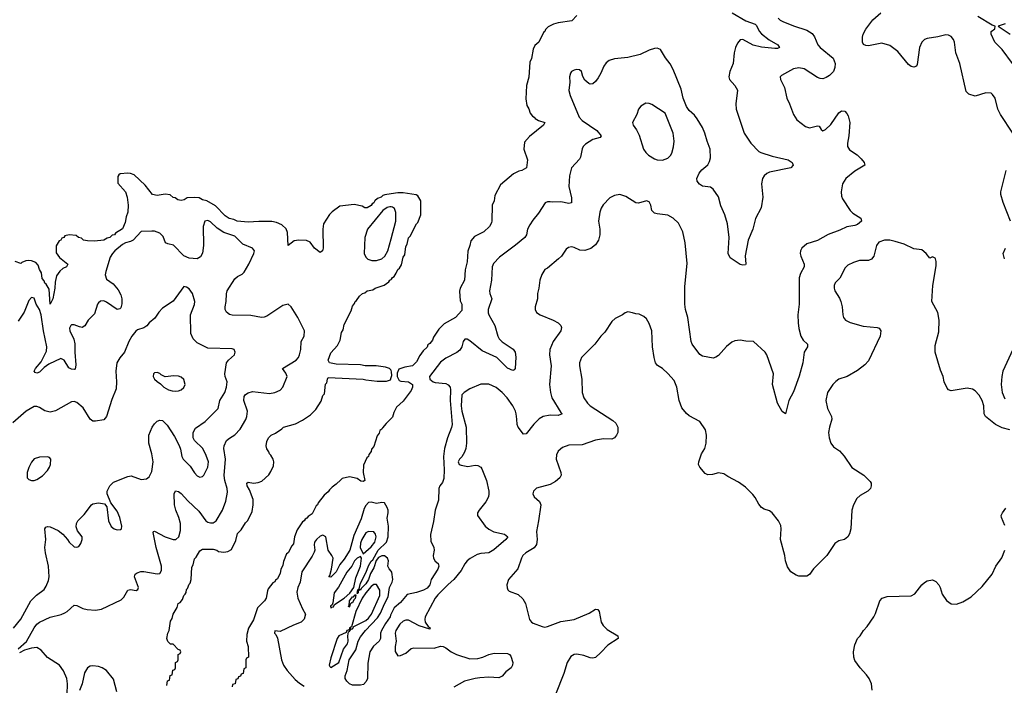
# Model space of a CAD drawing. Header units: inches. Extents: x 1473912 to 1647258, y 640388 to 773423.
# Tile 373 of 420: x 1607222 to 1614587, y 672639 to 677618. Entities that reach past the tile are written whole.
import ezdxf

# ---------------------------------------------------------------- set-up
doc = ezdxf.new("R2010")
doc.units = ezdxf.units.IN
doc.header["$MEASUREMENT"] = 0
doc.layers.add('B6607', color=7, linetype='Continuous')
doc.layers.add('B6617', color=7, linetype='Continuous')

msp = doc.modelspace()

# ---------------------------------------------------------------- linework, layer by layer
at = {"layer": 'B6607', "color": 5}
for points, elevation in [([(1610000, 676314.6), (1609952.5, 676307.5), (1609938, 676302), (1609924.7, 676290), (1609898.8, 676281.2), (1609877.6, 676262.4), (1609870, 676247.8), (1609858.4, 676241.6), (1609850, 676227.8), (1609822, 676210), (1609804, 676210), (1609783.3, 676223.3), (1609723.5, 676236.5), (1609617.6, 676222.4), (1609559.3, 676180.7), (1609540.3, 676159.7), (1609494.4, 676090), (1609490.2, 676050), (1609492.4, 675910), (1609486, 675890), (1609470, 675877.2), (1609427, 675910), (1609394.5, 675954.5), (1609367.1, 675967.1), (1609310.3, 675969.7), (1609275.2, 675964.8), (1609230, 675929.7), (1609225.4, 676025.4), (1609214.5, 676054.5), (1609182.9, 676082.9), (1609142, 676102), (1609107.9, 676107.9), (1609010, 676109.7), (1608930, 676104.5), (1608848.7, 676110), (1608822.4, 676122.4), (1608789.3, 676130), (1608759.3, 676150), (1608685.7, 676225.7), (1608622.5, 676262.5), (1608589.2, 676270), (1608564.4, 676284.4), (1608530, 676288.5), (1608475.6, 676284.4), (1608450.8, 676270), (1608430, 676265.1), (1608404, 676270), (1608384.4, 676284.4), (1608370, 676288.2), (1608347.2, 676307.2), (1608310, 676313.2), (1608250, 676302), (1608215.3, 676310), (1608159.6, 676379.6), (1608077.6, 676457.6), (1608050, 676467.8), (1608030, 676469.7), (1607974.4, 676465.6), (1607962.4, 676457.6), (1607954.9, 676445.1), (1607954.6, 676394.6), (1608012.4, 676330), (1608026.8, 676290), (1608033.1, 676230), (1608030, 676178), (1608017.3, 676142.7), (1608010, 676102), (1607990, 676054), (1607938.4, 676021.6), (1607930.4, 676010), (1607914.1, 676005.9), (1607894.8, 675990), (1607875.3, 675984.7), (1607851.3, 675970), (1607781.5, 675961.5), (1607730, 675962.9), (1607698, 675970), (1607682.9, 675982.9), (1607661.2, 675990), (1607643.6, 676003.6), (1607591.6, 676008.4), (1607559.8, 676000.2), (1607550.7, 675990), (1607536.4, 675983.6), (1607530, 675969.6), (1607516.7, 675963.3), (1607494, 675926), (1607494.4, 675874.4), (1607518.5, 675838.5), (1607581, 675790), (1607572, 675770), (1607544, 675756), (1607522, 675738), (1607497.3, 675702.7), (1607486.4, 675653.6), (1607484.7, 675610), (1607470.5, 675530.5), (1607450.4, 675489.6), (1607442, 675602), (1607420.9, 675640.9), (1607410, 675647.3), (1607404.9, 675664.9), (1607390, 675681.2), (1607384.2, 675724.2), (1607370, 675749.2), (1607360.9, 675780.9), (1607342.9, 675802.9), (1607310, 675814), (1607290, 675817.2), (1607266.8, 675813.2), (1607237.5, 675802.5), (1607230, 675794), (1607188.3, 675808.3)], 620), ([(1610000, 676217), (1609990, 676218.4), (1609970, 676214), (1609936.9, 676190), (1609824.6, 676050), (1609803.6, 675990), (1609799.1, 675870), (1609810, 675841), (1609826.4, 675826.4), (1609855.6, 675815.6), (1609890, 675815.6), (1609930, 675828.9), (1609953.3, 675850), (1609976.5, 675890), (1610000, 675979.7)], 640), ([(1607210, 672912.2), (1607273.6, 672966.4), (1607331.2, 673070), (1607350, 673096.1), (1607370, 673112.1), (1607450, 673148.7), (1607531.1, 673168.9), (1607559.7, 673180.3), (1607576.3, 673190), (1607630, 673239.3), (1607650, 673234.9), (1607694.1, 673214.1), (1607726.4, 673206.4), (1607790, 673199.7), (1607832.5, 673207.5), (1607980.9, 673279.1), (1608001.1, 673298.9), (1608030, 673350.8), (1608050, 673356.3), (1608092, 673348), (1608104.7, 673355.3), (1608109.2, 673370), (1608080.9, 673450), (1608086, 673470), (1608100.1, 673479.9), (1608128, 673490), (1608149.8, 673490.2), (1608250, 673472.4), (1608270, 673476.3), (1608282.7, 673497.3), (1608281.7, 673530), (1608241.6, 673670), (1608219, 673781), (1608222, 673790), (1608230, 673793), (1608310, 673750.4), (1608370, 673730.5), (1608390, 673730.6), (1608413, 673750), (1608424, 673796), (1608424.5, 673850), (1608413.1, 673893.1), (1608389.2, 673950), (1608380.2, 673990), (1608377.4, 674070), (1608386.9, 674093.1), (1608410, 674088.5), (1608430, 674073.7), (1608478.3, 674018.3), (1608562.5, 673942.5), (1608615.3, 673870), (1608630, 673859.6), (1608650, 673854), (1608670, 673854.9), (1608690.8, 673869.2), (1608738, 673950), (1608762.6, 674017.4), (1608776.1, 674083.9), (1608774.6, 674110), (1608755.7, 674170), (1608750.4, 674209.6), (1608761.2, 674330), (1608749.8, 674410), (1608751.6, 674430), (1608769.6, 674470), (1608790, 674488.2), (1608830, 674512.2), (1608870, 674554.9), (1608913.1, 674626.9), (1608921, 674650), (1608924.8, 674690), (1608898.8, 674770), (1608901.2, 674798.8), (1608910, 674813.7), (1608930, 674826.7), (1608962.7, 674837.3), (1609090, 674822.6), (1609130, 674828.7), (1609170, 674847.2), (1609191, 674870), (1609222.7, 674950), (1609213.5, 674973.5), (1609187.8, 675010), (1609289.6, 675070), (1609306.6, 675090), (1609315.3, 675110), (1609325.3, 675150), (1609328.2, 675210), (1609349.6, 675250), (1609351.2, 675290), (1609301.6, 675390), (1609251.8, 675470), (1609230, 675489.4), (1609190, 675480.7), (1609070, 675401.5), (1609050, 675392.2), (1609030, 675389.8), (1608950, 675406.2), (1608810, 675407.1), (1608790, 675412.6), (1608769.8, 675429.8), (1608759.7, 675450), (1608758.3, 675470), (1608767.3, 675510), (1608767.7, 675567.7), (1608772.8, 675590), (1608830, 675680.3), (1608850, 675696.5), (1608885.9, 675714.1), (1608901.1, 675730), (1608936.4, 675790), (1608974, 675870), (1608977, 675890), (1608962.7, 675910), (1608890, 675939.2), (1608830, 675997.8), (1608750, 676027.3), (1608698.5, 676058.5), (1608650, 676105.1), (1608630, 676116.3), (1608607.8, 676112.2), (1608593.7, 676070), (1608597.8, 675930), (1608588.9, 675871.1), (1608575.1, 675844.9), (1608550, 675829.7), (1608490, 675833.1), (1608450, 675850.8), (1608371.3, 675931.3), (1608330, 675940.3), (1608311.3, 675950), (1608295.7, 675995.7), (1608270, 676021.8), (1608230, 676035.3), (1608210, 676037.2), (1608130, 676033.2), (1608070.1, 675969.9), (1608050, 675958.3), (1608013.4, 675950), (1607990, 675937.4), (1607932.9, 675890), (1607915.3, 675870), (1607899, 675841), (1607865.2, 675734.8), (1607860.7, 675710), (1607870, 675678), (1607921.2, 675641.2), (1607958, 675598), (1607979, 675559), (1607986.2, 675530), (1607986.8, 675493.2), (1607977.4, 675462.6), (1607970, 675454), (1607950, 675451.3), (1607870, 675506.2), (1607850, 675514.8), (1607826.7, 675513.3), (1607810, 675500.7), (1607804, 675490), (1607782.3, 675417.7), (1607734, 675370), (1607710, 675329), (1607690, 675316), (1607670, 675319.5), (1607630, 675336.2), (1607610, 675335.1), (1607604.9, 675330), (1607594.9, 675310), (1607597, 675290), (1607627.1, 675227.1), (1607634.5, 675194.5), (1607633.7, 675130), (1607642.5, 675037.5), (1607635.5, 675004.5), (1607630, 675000.5), (1607610, 675002.8), (1607590, 675013.1), (1607555.6, 675070), (1607530, 675083.1), (1607439.8, 675040.2), (1607403.7, 675016.3), (1607370, 674982), (1607350, 674974), (1607338, 674978), (1607329.7, 674990), (1607340.5, 675010), (1607381.6, 675058.4), (1607396, 675084), (1607421.5, 675138.5), (1607424.9, 675170), (1607399, 675290), (1607383, 675410), (1607370, 675449.6), (1607346, 675490), (1607330, 675535.1), (1607310, 675539.6), (1607290, 675518.7), (1607255, 675430), (1607210, 675363.9)], 640), ([(1607174.9, 673065.1), (1607230, 673134), (1607304.7, 673270), (1607346.4, 673313.6), (1607404.4, 673355.6), (1607420.1, 673379.9), (1607437.6, 673422.4), (1607442.2, 673450), (1607437.7, 673530), (1607415, 673630), (1607410.9, 673669.1), (1607416.1, 673730), (1607409.7, 673810), (1607418.4, 673821.6), (1607430, 673826.4), (1607450, 673824.6), (1607510, 673796.9), (1607544.4, 673770), (1607579.1, 673730), (1607590.8, 673710), (1607630, 673674.8), (1607650, 673671.3), (1607663.1, 673676.9), (1607679.5, 673700.5), (1607689.3, 673730), (1607689.2, 673750), (1607653.4, 673793.4), (1607645.1, 673825.1), (1607646.6, 673850), (1607656.3, 673870), (1607703.5, 673916.5), (1607758, 673990), (1607770, 673997.6), (1607810, 674004.9), (1607855.8, 673995.8), (1607873.2, 673973.2), (1607886.5, 673870), (1607906.6, 673826.6), (1607929.2, 673809.2), (1607950, 673801.1), (1607976.6, 673803.4), (1607983.7, 673810), (1607985.1, 673830), (1607970, 673895.1), (1607950, 673942.4), (1607903, 674003), (1607875.1, 674070), (1607876.3, 674090), (1607895.6, 674130), (1607922.2, 674157.8), (1608030, 674201.6), (1608055.1, 674204.9), (1608130, 674179.3), (1608170, 674183.8), (1608190, 674197.3), (1608210, 674238.8), (1608220.3, 674310), (1608211.2, 674370), (1608187.9, 674450), (1608186.8, 674510), (1608212.8, 674570), (1608230, 674595.3), (1608250, 674614), (1608270, 674622), (1608290, 674619.5), (1608324.6, 674584.6), (1608379.8, 674499.8), (1608413.7, 674433.7), (1608424.7, 674404.7), (1608434.7, 674350), (1608443.6, 674330), (1608497.2, 674277.2), (1608530, 674228.2), (1608550, 674206.4), (1608570, 674197.1), (1608590, 674201.6), (1608598.4, 674210), (1608628.4, 674270), (1608633.7, 674310), (1608617.7, 674357.7), (1608591.4, 674411.4), (1608528.2, 674470), (1608519.1, 674490), (1608518.5, 674530), (1608536.9, 674563.1), (1608608, 674612), (1608706, 674710), (1608718.2, 674770), (1608755.9, 674830), (1608769.8, 674870), (1608772.7, 674910), (1608759.2, 674950), (1608757.2, 674970), (1608767.8, 675050), (1608783.7, 675070), (1608829.3, 675110), (1608834.5, 675130), (1608825.2, 675150), (1608810, 675156.3), (1608630, 675162), (1608550, 675200.2), (1608519.3, 675230), (1608501.8, 675270), (1608498.5, 675410), (1608530, 675486.8), (1608530.8, 675510), (1608515.6, 675570), (1608490, 675603.7), (1608470, 675618), (1608450, 675621.2), (1608368.7, 675511.3), (1608290, 675460.9), (1608261.6, 675430), (1608233.5, 675386.5), (1608190.4, 675350), (1608173.1, 675326.9), (1608150, 675312.8), (1608103, 675297), (1608090, 675287.8), (1608059.5, 675250), (1608036.9, 675210), (1608006.3, 675130), (1607970, 675089.6), (1607949.3, 675050.7), (1607939.7, 674990), (1607947.1, 674910), (1607942.2, 674857.8), (1607910, 674777.2), (1607870, 674649.2), (1607850, 674626), (1607790, 674615.1), (1607770, 674616), (1607750, 674629.4), (1607695.7, 674715.7), (1607650, 674754.7), (1607630, 674761.6), (1607610, 674760.7), (1607490, 674692.2), (1607450, 674682.4), (1607410, 674692), (1607370, 674718), (1607350, 674725.3), (1607330, 674724.2), (1607270.2, 674689.8), (1607170, 674602)], 660), ([(1610000, 674995.1), (1609998.7, 674998.7), (1609988.1, 675008.1), (1609958, 675018), (1609888, 675028), (1609806, 675030), (1609770, 675037.2), (1609590, 675042), (1609538, 675050), (1609529.8, 675070), (1609550, 675126), (1609598, 675182), (1609618.4, 675221.6), (1609630, 675278), (1609640.9, 675299.1), (1609650, 675338), (1609700.2, 675439.8), (1609710, 675476), (1609725.6, 675494.4), (1609730, 675510.6), (1609741.5, 675518.5), (1609762.7, 675550), (1609786, 675570), (1609804.4, 675575.6), (1609821.2, 675590), (1609862.5, 675597.5), (1609881.2, 675610), (1609947.1, 675632.9), (1609982, 675658), (1609989.6, 675670), (1610000, 675675.4)], 620), ([(1608322, 672638), (1608327.3, 672672.7), (1608342, 672678), (1608347.3, 672712.7), (1608362, 672718), (1608367.3, 672752.7), (1608382, 672758), (1608386, 672770), (1608386, 672810), (1608402, 672818), (1608406, 672830), (1608406, 672870), (1608422, 672878), (1608426, 672890), (1608422, 672902), (1608407.3, 672907.3), (1608370, 672946), (1608350, 672946), (1608330, 672966), (1608322.7, 672990), (1608329.3, 673029.3), (1608339.3, 673050), (1608350, 673118), (1608362, 673138), (1608370, 673170.8), (1608399.1, 673220.9), (1608408.3, 673250), (1608422.9, 673257.1), (1608439.7, 673280.3), (1608450, 673310.6), (1608460.2, 673319.8), (1608466, 673334), (1608470, 673354.8), (1608478, 673362), (1608490, 673396), (1608497, 673403), (1608503.6, 673430), (1608510, 673522), (1608519.6, 673540.4), (1608530, 673584.7), (1608542.5, 673597.5), (1608570, 673644.7), (1608590, 673656.3), (1608670, 673657.1), (1608696, 673650), (1608710, 673640.7), (1608750, 673635.8), (1608779.6, 673640.4), (1608805.4, 673654.6), (1608838.4, 673721.6), (1608850, 673773.4), (1608878.4, 673801.6), (1608910, 673854.8), (1608927.6, 673872.4), (1608960.2, 673939.8), (1608967.6, 673990), (1608967.3, 674030), (1608940.9, 674100.9), (1608923.7, 674130), (1608921.2, 674150), (1608930, 674157.3), (1608970, 674150.5), (1609004.8, 674155.2), (1609032.9, 674167.1), (1609085.6, 674214.4), (1609101.5, 674238.5), (1609119.6, 674280.4), (1609122, 674310), (1609117.2, 674330), (1609100.9, 674360.9), (1609089.7, 674370), (1609086.2, 674386.2), (1609070, 674409), (1609065.6, 674430), (1609070, 674462), (1609082.7, 674490), (1609104, 674510), (1609135.5, 674524.5), (1609183.7, 674556.3), (1609195.3, 674570), (1609285.6, 674594.4), (1609338.4, 674621.6), (1609397, 674663), (1609437, 674703), (1609476.6, 674763.4), (1609490, 674806), (1609500.9, 674819.1), (1609510, 674891), (1609518.4, 674901.6), (1609523.6, 674930), (1609530, 674940.7), (1609790, 674930.2), (1609810, 674922.8), (1609895.1, 674915.1), (1609964.9, 674915.1), (1609994.8, 674925.2), (1610000, 674941.1)], 620), ([(1610000, 674635.4), (1609962, 674598), (1609934.4, 674565.6), (1609930, 674554), (1609916.1, 674543.9), (1609910, 674524), (1609895.8, 674504.2), (1609870, 674425.2), (1609854.6, 674405.4), (1609850, 674389), (1609833.4, 674366.6), (1609830, 674349.4), (1609819.1, 674340.9), (1609793.5, 674286.5), (1609791.7, 674231.7), (1609804.7, 674170), (1609790, 674163.7), (1609772.8, 674167.2), (1609746.5, 674186.5), (1609690, 674197.2), (1609634.6, 674185.4), (1609623, 674177), (1609590, 674142.7), (1609558.5, 674121.5), (1609538, 674102), (1609530, 674087), (1609499.1, 674060.9), (1609455.3, 674004.7), (1609450, 673989.4), (1609439.1, 673980.9), (1609410, 673921.2), (1609378.5, 673901.5), (1609370.6, 673890), (1609357.1, 673882.9), (1609350, 673869.6), (1609337.5, 673862.5), (1609298, 673802), (1609277.3, 673750), (1609270, 673698), (1609257.1, 673682.9), (1609230.3, 673630), (1609217.5, 673622.5), (1609194.4, 673565.6), (1609190, 673538), (1609175.3, 673504.7), (1609170, 673478), (1609150, 673435.3), (1609135.6, 673424.4), (1609130, 673414), (1609114.2, 673405.8), (1609080.4, 673359.6), (1609074.4, 673345.6), (1609066, 673290), (1609053.4, 673270), (1609001.6, 673218.4), (1608970, 673129), (1608933.4, 673066.6), (1608922, 673018), (1608918, 672970), (1608930.9, 672929.1), (1608934, 672850), (1608918, 672842), (1608914, 672830), (1608914, 672770), (1608898, 672762), (1608892.7, 672727.3), (1608878, 672722), (1608872.7, 672707.3), (1608858, 672702), (1608852.7, 672687.3), (1608838, 672682), (1608834, 672650), (1608814, 672646), (1608810, 672628)], 620), ([(1610000, 673491.9), (1609984.5, 673510), (1609976, 673530), (1609980.7, 673570), (1609974, 673590), (1609950, 673608.2), (1609930, 673606.8), (1609906.1, 673593.9), (1609888.1, 673571.9), (1609870, 673517.4), (1609845.2, 673474.8), (1609830, 673429.9), (1609810, 673397.5), (1609776.6, 673363.4), (1609770, 673350.8), (1609762, 673358), (1609766.8, 673350), (1609753.6, 673346.4), (1609753, 673333), (1609750, 673326.8), (1609746.5, 673326.5), (1609750, 673353.4), (1609759.9, 673360.1), (1609770, 673402.3), (1609813.7, 673486.3), (1609830, 673533.1), (1609850, 673566.7), (1609862.6, 673577.4), (1609902.8, 673650), (1609965.8, 673710), (1609977.8, 673750), (1609979.9, 673830), (1609969.4, 673890), (1609978.1, 673930), (1609977.6, 673950), (1609969.8, 673970), (1609950, 674003.5), (1609930, 674007.2), (1609890, 673998.7), (1609850, 674009.8), (1609830, 674006.3), (1609810, 673983.8), (1609798.9, 673961.1), (1609775.9, 673884.1), (1609721.7, 673758.3), (1609692.4, 673650), (1609650, 673581.9), (1609617.4, 673542.6), (1609590, 673488), (1609550, 673446.8), (1609534, 673450), (1609540.9, 673459.1), (1609553.5, 673506.5), (1609566, 673590), (1609557.7, 673610), (1609529.8, 673650), (1609510.6, 673750), (1609490, 673761.5), (1609470, 673755), (1609440.9, 673730), (1609427, 673710), (1609423.9, 673690), (1609429.3, 673650), (1609424.9, 673635.1), (1609410, 673605.1), (1609333.4, 673486.6), (1609320.3, 673410), (1609302, 673370), (1609294.6, 673334.6), (1609303.1, 673290), (1609337, 673210), (1609360.3, 673170), (1609350, 673133.6), (1609326, 673110), (1609270.2, 673089.8), (1609170, 673041.2), (1609130, 673046), (1609127.3, 673030), (1609138, 673018), (1609150.5, 672990.5), (1609178.9, 672830), (1609194.6, 672790), (1609222.3, 672750), (1609282.5, 672682.5), (1609314, 672654), (1609350, 672632.1)], 640), ([(1610000, 673172.3), (1609995.9, 673164.1), (1609993, 673150), (1609957.7, 673102.3), (1609927.6, 673050), (1609920.7, 673030), (1609919.7, 672990), (1609911.2, 672970), (1609868.4, 672931.6), (1609842, 672890), (1609825.5, 672805.5), (1609822.9, 672690), (1609813.8, 672666.2), (1609794.6, 672645.4), (1609770, 672638.8), (1609710, 672639.1), (1609690, 672648.9), (1609669.4, 672669.4), (1609656.6, 672690), (1609657.1, 672710), (1609672.1, 672750), (1609686.3, 672830), (1609735.5, 672904.5), (1609754.8, 672970), (1609770, 673002.5), (1609807.5, 673050), (1609897.4, 673142.6), (1609921.1, 673178.9), (1609950, 673247.2), (1609978.9, 673301.1), (1609988.3, 673370), (1610000, 673394.5)], 640), ([(1607576.3, 672570), (1607579.3, 672650), (1607574.2, 672690), (1607550, 672746.3), (1607520.4, 672790), (1607430, 672845.8), (1607381.9, 672901.9), (1607350, 672921.1), (1607310, 672917.9), (1607258.1, 672901.9), (1607219.3, 672880.7)], 640), ([(1607949, 672590), (1607923.6, 672683.6), (1607870, 672749.8), (1607838, 672770), (1607810, 672779.4), (1607770, 672784.2), (1607750, 672781), (1607728.4, 672770), (1607706.9, 672733.1), (1607687.8, 672650), (1607670, 672599.5)], 640)]:
    msp.add_lwpolyline(points, dxfattribs=dict(at, elevation=elevation))
for points, elevation in [([(1608250, 674979.3), (1608230, 674977.2), (1608222.8, 674970), (1608220.7, 674950), (1608231, 674930), (1608250, 674911), (1608275.2, 674895.2), (1608298.8, 674870), (1608336, 674850), (1608362.6, 674842.6), (1608390, 674838.6), (1608410, 674841.8), (1608429.5, 674850), (1608450, 674866), (1608459.8, 674890), (1608450, 674926.6), (1608430, 674945.1), (1608410, 674951.3), (1608373.7, 674953.7), (1608310, 674946), (1608281, 674961), (1608270, 674971.8)], 680), ([(1607429.2, 674349.2), (1607370, 674346.6), (1607330, 674332.3), (1607310, 674308.7), (1607290, 674268), (1607278.8, 674230), (1607278, 674190), (1607290, 674178), (1607310, 674171), (1607330, 674171), (1607350, 674178.8), (1607393.3, 674206.7), (1607430, 674246.8), (1607443.7, 674270), (1607452, 674290), (1607454, 674330), (1607444, 674344)], 680), ([(1609830.2, 673789.8), (1609810, 673779.1), (1609781.9, 673730), (1609770, 673702), (1609768.5, 673670), (1609790, 673622), (1609850, 673674.2), (1609877.9, 673710), (1609887.4, 673750), (1609883.2, 673770), (1609870, 673788)], 660), ([(1609770, 673601.3), (1609746.7, 673590), (1609726, 673570), (1609706.7, 673530), (1609670, 673485.6), (1609606.1, 673373.9), (1609574.4, 673330), (1609563.2, 673256.8), (1609558.3, 673241.7), (1609546.9, 673230), (1609550, 673216), (1609555.6, 673224.4), (1609570, 673226.5), (1609575.5, 673244.5), (1609650, 673289.8), (1609691.1, 673328.9), (1609721.7, 673370), (1609736.4, 673443.6), (1609771.2, 673531.2), (1609778.5, 673590)], 660), ([(1609870, 673394.2), (1609850, 673377.1), (1609809.8, 673330.2), (1609783.2, 673290), (1609735.5, 673190), (1609702.6, 673077.4), (1609690.8, 673070), (1609698, 673062), (1609690, 673068.7), (1609686.5, 673053.5), (1609671.3, 673050), (1609674, 673046), (1609670, 673049.2), (1609665.1, 673034.9), (1609610, 673008), (1609596.8, 672990), (1609550, 672843.5), (1609537.4, 672790), (1609540.5, 672780.5), (1609550, 672772.4), (1609570, 672783.6), (1609610, 672810.3), (1609642.7, 672910), (1609674.1, 672950), (1609679.4, 672970), (1609676.2, 673010), (1609680.5, 673039.5), (1609690, 673043.8), (1609700.1, 673059.9), (1609710, 673062), (1609721.9, 673078.1), (1609810, 673124.7), (1609830, 673140.6), (1609853.9, 673170), (1609916.6, 673310), (1609915.8, 673350), (1609890, 673392.2)], 660), ([(1609684.1, 673224.1), (1609681.2, 673230), (1609686.3, 673233.7), (1609689.2, 673270), (1609710, 673300.7), (1609718.2, 673301.8), (1609730, 673316.3), (1609736, 673316), (1609730, 673288.4), (1609720.7, 673279.3), (1609710, 673255.6), (1609704.4, 673255.6), (1609694.2, 673245.8), (1609690, 673226)], 640)]:
    msp.add_lwpolyline(points, close=True, dxfattribs=dict(at, elevation=elevation))
at = {"layer": 'B6617', "color": 5}
for points, elevation in [([(1612550.4, 677670), (1612654.6, 677610), (1612724.5, 677584.5), (1612734, 677574), (1612752.2, 677532.2), (1612771.5, 677511.5), (1612827.1, 677467.1), (1612892.2, 677430), (1612905.5, 677410), (1612890, 677402.7), (1612870, 677401.8), (1612770, 677411.6), (1612707.5, 677427.5), (1612630, 677469.9), (1612610, 677466.3), (1612590, 677442.2), (1612575.3, 677410), (1612566.8, 677370), (1612559.7, 677290), (1612532.6, 677230), (1612525.3, 677190), (1612530.4, 677170), (1612570, 677126.8), (1612590, 677091.3), (1612578.4, 676990), (1612581.1, 676950), (1612641.8, 676770), (1612690, 676694.4), (1612750, 676632.7), (1612764.5, 676624.5), (1612850, 676596.9), (1612971.3, 676570), (1613001, 676550), (1613006.8, 676530), (1612990, 676509.7), (1612830, 676478), (1612810, 676468.4), (1612790, 676451.1), (1612777.8, 676430), (1612771.5, 676390), (1612780.3, 676290), (1612768, 676210), (1612726.7, 676130), (1612704.9, 676050), (1612671.6, 675970), (1612647.9, 675852.1), (1612654, 675790), (1612650, 675785.2), (1612630, 675782.7), (1612610, 675787), (1612536.6, 675836.6), (1612520.7, 675870), (1612527.7, 675990), (1612516.7, 676090), (1612497.4, 676157.4), (1612466.7, 676226.7), (1612450, 676294), (1612410, 676351.2), (1612390, 676364.4), (1612330, 676373), (1612307.8, 676387.8), (1612289.7, 676410), (1612286.9, 676430), (1612304.2, 676470), (1612324.2, 676495.8), (1612370, 676532), (1612382.7, 676557.3), (1612390, 676586), (1612386.8, 676650), (1612363.1, 676710), (1612347.6, 676770), (1612330, 676810.9), (1612290, 676877.7), (1612270, 676903.5), (1612230, 676939.7), (1612209.9, 676969.9), (1612184.6, 677030), (1612170, 677099.5), (1612110, 677244.5), (1612087.9, 677287.9), (1612053.1, 677333.1), (1612015.8, 677395.8), (1611990, 677405.6), (1611970, 677402), (1611930, 677389.7), (1611862.4, 677357.6), (1611770, 677334.7), (1611670, 677326.6), (1611630, 677313.3), (1611610, 677296.2), (1611590.4, 677270), (1611570, 677219.3), (1611550, 677183.7), (1611530, 677156), (1611510, 677139.3), (1611490, 677136), (1611480.1, 677140.1), (1611450, 677165.2), (1611434.2, 677194.2), (1611424, 677230), (1611410, 677244), (1611390, 677246), (1611370, 677241.2), (1611350.6, 677229.4), (1611342.5, 677217.5), (1611334, 677190), (1611336.3, 677150), (1611330.6, 677089.4), (1611339.3, 677050), (1611407.4, 676890), (1611430, 676863.7), (1611539.5, 676790), (1611570.3, 676749.7), (1611563, 676737), (1611510, 676722.7), (1611453, 676687), (1611437.6, 676670), (1611429, 676651), (1611417, 676590), (1611410, 676576), (1611348.4, 676510), (1611335.3, 676450), (1611329.2, 676370.8), (1611350, 676284.7), (1611350, 676249.4), (1611330, 676243.1), (1611270, 676256.5), (1611210, 676252.8), (1611190, 676256.5), (1611170, 676255.3), (1611152.5, 676247.5), (1611102, 676170), (1611060.3, 676119.7), (1611036.7, 676083.3), (1611021.2, 676050), (1611011.7, 676008.3), (1610999.5, 675990), (1610930, 675931.1), (1610810, 675841.6), (1610766.8, 675793.2), (1610755.8, 675770), (1610750.3, 675670), (1610736.4, 675590), (1610738.4, 675570), (1610752.9, 675530), (1610725.8, 675450), (1610726.2, 675426.2), (1610730.3, 675410), (1610775.8, 675330), (1610799.1, 675250), (1610809.1, 675230), (1610830, 675209.1), (1610913.1, 675153.1), (1610928.7, 675130), (1610933.9, 675093.9), (1610927, 675010), (1610921.1, 674998.9), (1610910, 674994.3), (1610870, 675011.7), (1610789.8, 675090), (1610680.7, 675140.7), (1610590, 675216.4), (1610570, 675227.3), (1610550.7, 675229.3), (1610539.3, 675210), (1610528.9, 675170), (1610514, 675146), (1610492.1, 675127.9), (1610410, 675085), (1610370, 675056.2), (1610286.4, 674950), (1610290.2, 674930), (1610314, 674910), (1610330, 674903.7), (1610410, 674897.2), (1610427.7, 674887.7), (1610441, 674870), (1610444.6, 674850), (1610441.6, 674770), (1610456, 674590), (1610452.3, 674567.7), (1610421.1, 674490), (1610399.5, 674410), (1610392.3, 674350), (1610397.6, 674250), (1610394.8, 674185.2), (1610384.2, 674155.8), (1610365.6, 674130), (1610357.6, 674110), (1610355.4, 674024.6), (1610329.4, 673949.4), (1610316.5, 673863.5), (1610294.2, 673765.8), (1610296.4, 673716.4), (1610319.8, 673670), (1610321.2, 673650), (1610314.3, 673610), (1610316.8, 673590), (1610328.7, 673568.7), (1610353.1, 673550), (1610356.9, 673530), (1610350, 673506.9), (1610298.6, 673430), (1610290, 673389.7), (1610270, 673366), (1610242, 673350), (1610190, 673333.1), (1610121.3, 673318.7), (1610070, 673258), (1610022.8, 673217.2), (1610000, 673172.3)], 640), ([(1611390, 677649), (1611351, 677610), (1611250, 677595.3), (1611215.2, 677584.8), (1611174.9, 677565.1), (1611155.2, 677544.8), (1611150, 677529.2), (1611138.8, 677521.2), (1611104.7, 677450), (1611075.2, 677424.8), (1611062.8, 677397.2), (1611050, 677328), (1611038.8, 677301.2), (1611030, 677188), (1611012.9, 677127.1), (1611007.1, 677027.1), (1611015.6, 676975.6), (1611030, 676950.8), (1611039.8, 676919.8), (1611057.1, 676897.1), (1611070.5, 676890), (1611078, 676878), (1611103.8, 676863.8), (1611150.6, 676850), (1611138.8, 676830), (1611035.6, 676744.4), (1610999.1, 676700.9), (1610992.4, 676650), (1611019.1, 676570), (1611012.2, 676510), (1610978, 676490), (1610954.4, 676485.6), (1610915.3, 676464.7), (1610817.1, 676382.9), (1610777.1, 676302.9), (1610770, 676262), (1610755.5, 676230), (1610752.5, 676112.5), (1610750, 676098), (1610735.5, 676070), (1610694.8, 676030), (1610623.8, 675996.2), (1610595.3, 675964.7), (1610590, 675928.7), (1610574, 675886), (1610570, 675806), (1610553.5, 675746.5), (1610550.2, 675670), (1610515.5, 675610), (1610511.5, 675588.5), (1610515.6, 675515.6), (1610530.2, 675490), (1610530, 675442), (1610481, 675390), (1610396.7, 675343.3), (1610356.4, 675303.6), (1610316.3, 675243.7), (1610310, 675222), (1610290, 675195.3), (1610275.2, 675184.8), (1610270, 675169.5), (1610239.8, 675140.2), (1610214, 675106), (1610190, 675059), (1610161, 675030), (1610102, 675018), (1610057.1, 675002.9), (1610046.4, 674973.6), (1610046, 674950), (1610059.1, 674919.1), (1610073, 674913), (1610131.3, 674910), (1610160.7, 674890), (1610160.7, 674870), (1610150, 674844), (1610090, 674764), (1610039.8, 674720.2), (1610019.8, 674680.2), (1610010, 674645.2), (1610000, 674635.4)], 620), ([(1612895.6, 677630), (1612910, 677615.6), (1612930, 677605.5), (1613010, 677571.5), (1613110, 677540.7), (1613150, 677514.9), (1613166.9, 677490), (1613193.1, 677430), (1613210.4, 677410), (1613306.4, 677330), (1613321.3, 677290), (1613319.9, 677260.1), (1613310.4, 677229.6), (1613279.5, 677200.5), (1613255.3, 677184.7), (1613230, 677175.6), (1613210, 677177.4), (1613190, 677186.6), (1613090, 677249.7), (1613050, 677259.2), (1613010, 677249.7), (1612919.1, 677200.9), (1612910.8, 677190), (1612913.4, 677170), (1612941.6, 677110), (1612959.3, 677030), (1612979.3, 676990), (1613009.2, 676909.2), (1613035.8, 676870), (1613098.9, 676818.9), (1613130, 676810.2), (1613190, 676824.4), (1613201.4, 676821.4), (1613215.9, 676795.9), (1613230, 676786.7), (1613250, 676795.8), (1613290, 676833.4), (1613350, 676922.4), (1613370, 676937), (1613393.6, 676933.6), (1613410, 676917.6), (1613419.6, 676899.6), (1613431.3, 676850), (1613425.2, 676750), (1613414.3, 676694.3), (1613414.3, 676670), (1613430, 676643.7), (1613486, 676606), (1613517.3, 676577.3), (1613539.1, 676550), (1613544, 676530), (1613470, 676486), (1613401.1, 676430), (1613376.5, 676390), (1613366, 676330), (1613370, 676298), (1613377.7, 676277.7), (1613434.4, 676190), (1613454.9, 676170), (1613513, 676133), (1613518.7, 676110), (1613490, 676086.5), (1613470, 676078.9), (1613410, 676069.7), (1613356.4, 676043.6), (1613269.3, 676010.7), (1613190, 675966.3), (1613110, 675940.7), (1613073, 675910), (1613062.6, 675890), (1613060.3, 675870), (1613064.4, 675850), (1613090.3, 675790), (1613088.8, 675770), (1613061.7, 675718.3), (1613053.6, 675686.4), (1613052.8, 675490), (1613042.2, 675410), (1613045.2, 675350), (1613049.2, 675309.2), (1613063.7, 675250), (1613082, 675222), (1613114.4, 675190), (1613115.8, 675170), (1613090.2, 675129.8), (1613079.7, 675050), (1613051.8, 674951.8), (1613010, 674835.1), (1612975.8, 674770), (1612950.7, 674669.3), (1612926.2, 674686.2), (1612889.8, 674749.8), (1612853, 674890), (1612860.5, 674970), (1612811.1, 675110), (1612797.6, 675130), (1612710, 675212), (1612652.7, 675212.7), (1612610, 675221.2), (1612570, 675215.6), (1612550, 675205.6), (1612507.8, 675172.2), (1612450, 675105.2), (1612430, 675092.7), (1612410, 675087), (1612330, 675101.2), (1612310, 675113.2), (1612251.6, 675190), (1612244.7, 675210), (1612218.7, 675390), (1612201.6, 675450), (1612196.5, 675490), (1612197.2, 675622.8), (1612214.1, 675794.1), (1612200.3, 675950), (1612182.6, 676030), (1612150, 676096), (1612110, 676134.5), (1612070, 676155.6), (1611990, 676166), (1611971.3, 676171.3), (1611960.1, 676180.1), (1611951.4, 676191.4), (1611942.9, 676230), (1611930, 676254.5), (1611910, 676262), (1611850, 676246), (1611830, 676249.4), (1611756.6, 676296.6), (1611710, 676309.6), (1611670, 676303.6), (1611635.4, 676284.6), (1611586.5, 676233.5), (1611571.2, 676208.8), (1611561.3, 676178.7), (1611550.2, 676110.2), (1611560.3, 676050), (1611560.8, 676010), (1611551.8, 675968.2), (1611530, 675933), (1611493.8, 675906.2), (1611450, 675891.3), (1611413, 675893), (1611370, 675915.1), (1611350, 675919.5), (1611326.6, 675913.4), (1611310, 675901.2), (1611273.4, 675850), (1611251.8, 675828.2), (1611170, 675759), (1611150.8, 675749.2), (1611142, 675738), (1611127.5, 675712.5), (1611112.7, 675670), (1611106, 675610), (1611094.4, 675570), (1611094, 675530), (1611078, 675470), (1611077.3, 675450), (1611088.5, 675428.5), (1611114.8, 675410), (1611211.2, 675371.2), (1611250.2, 675350.2), (1611270.4, 675330), (1611274.9, 675314.9), (1611268.7, 675290), (1611213.1, 675210), (1611187.4, 675150), (1611186, 675110), (1611197.4, 675030), (1611185, 674890), (1611191.3, 674830), (1611203.2, 674790), (1611270, 674679.1), (1611280.7, 674670), (1611250, 674657.2), (1611190, 674659.9), (1611137.6, 674650), (1611108.3, 674631.7), (1611066.6, 674593.4), (1611010, 674520.7), (1610990, 674518), (1610951.6, 674570), (1610942, 674590), (1610941.7, 674630), (1610934.3, 674670), (1610929.6, 674690), (1610910, 674729.2), (1610867.3, 674790), (1610831.8, 674830), (1610786.2, 674866.2), (1610730, 674891.2), (1610670, 674890.9), (1610590, 674857.7), (1610545.5, 674830), (1610530, 674812.3), (1610524.6, 674730), (1610530.2, 674689.8), (1610561.4, 674570), (1610564.5, 674450), (1610559.2, 674410), (1610550, 674382), (1610530, 674347.3), (1610510.5, 674330), (1610501.3, 674310), (1610508.5, 674290), (1610524.9, 674284.9), (1610574.8, 674274.8), (1610630, 674284.6), (1610650, 674283.1), (1610670.5, 674270.5), (1610679, 674259), (1610712.4, 674170), (1610731.2, 674091.2), (1610732.3, 674070), (1610729.1, 674050), (1610708.6, 674011.4), (1610658, 673950), (1610647.3, 673930), (1610647.3, 673910), (1610704.2, 673830), (1610730, 673806.3), (1610767.7, 673787.7), (1610847.3, 673770), (1610872.4, 673750), (1610858.7, 673730), (1610768.7, 673651.3), (1610730, 673630.9), (1610670, 673623.9), (1610643.8, 673616.2), (1610591.3, 673588.7), (1610568.4, 673570), (1610551.3, 673548.7), (1610523.4, 673496.6), (1610468.9, 673430), (1610426, 673394), (1610350, 673315.7), (1610329.6, 673290), (1610255.2, 673150), (1610251.2, 673130), (1610254.9, 673110), (1610278, 673078), (1610292.2, 673070), (1610290, 673058), (1610210, 673083.9), (1610130, 673124.9), (1610110, 673126.5), (1610090, 673119.2), (1610064.4, 673095.6), (1610035.1, 673050), (1610029.7, 673030), (1610038.3, 672970), (1610031.1, 672930), (1610031.1, 672891.1), (1610050, 672858.9), (1610070, 672860.7), (1610110, 672879.1), (1610150, 672913.4), (1610170, 672920.4), (1610322.6, 672917.4), (1610370, 672932), (1610390, 672928.7), (1610410, 672918.7), (1610450.4, 672890), (1610490, 672869.1), (1610590, 672837.6), (1610650, 672839.6), (1610686, 672850), (1610730, 672870.3), (1610770, 672879.5), (1610870, 672877.3), (1610884.7, 672870), (1610895.9, 672855.9), (1610910.7, 672810), (1610907.3, 672790), (1610897.3, 672770), (1610859.3, 672740.7), (1610830, 672706.6), (1610804.7, 672695.3), (1610730, 672700.6), (1610664.6, 672695.4), (1610629.5, 672690.5), (1610550, 672668.7), (1610470, 672625.1)], 660), ([(1614651.3, 676770), (1614557.7, 676910), (1614539.6, 676950), (1614517.8, 677030), (1614499.2, 677059.2), (1614487.5, 677067.5), (1614450, 677071.6), (1614370, 677047.3), (1614321.1, 677061.1), (1614300.8, 677080.8), (1614254.3, 677290), (1614225.6, 677370), (1614213.6, 677450), (1614206.6, 677470), (1614190, 677492.7), (1614170, 677502.7), (1614150, 677506), (1614090.4, 677489.6), (1614010, 677478.7), (1613990, 677469.6), (1613970, 677449.5), (1613953.6, 677410), (1613936.2, 677283.8), (1613930, 677269.5), (1613910, 677262), (1613890, 677268.7), (1613870, 677282.7), (1613790, 677379.7), (1613730, 677424.5), (1613670, 677441.4), (1613570, 677422), (1613550, 677425.1), (1613533.6, 677433.6), (1613526, 677450), (1613527, 677487), (1613532.1, 677510), (1613550, 677548.4), (1613603.2, 677616.8), (1613663.5, 677670)], 660), ([(1614649.4, 677290), (1614570, 677394.5), (1614516, 677450), (1614489.6, 677510), (1614489.6, 677530), (1614517.2, 677550), (1614518, 677570), (1614497.2, 677577.2), (1614390, 677642)], 640), ([(1614593.6, 677586.4), (1614542, 677570), (1614630.8, 677510.8)], 640), ([(1614633.6, 676110), (1614577.6, 676250), (1614560.9, 676310), (1614560.9, 676330), (1614600.5, 676490)], 660), ([(1610000, 675675.4), (1610003, 675677), (1610010, 675690.4), (1610022.4, 675697.6), (1610038.6, 675721.4), (1610050, 675750.4), (1610061.6, 675758.4), (1610076.9, 675783.1), (1610090, 675842.8), (1610101.6, 675858.4), (1610110, 675921), (1610121.2, 675938.8), (1610130, 675986), (1610141.6, 675998.4), (1610190, 676090.6), (1610199.7, 676100.3), (1610222.4, 676157.6), (1610222.4, 676262.4), (1610200.9, 676300.9), (1610187.4, 676307.4), (1610090, 676322.9), (1610050, 676322), (1610000, 676314.6)], 620), ([(1610000, 675979.7), (1610034.2, 676110), (1610035.9, 676175.9), (1610025.4, 676205.4), (1610010, 676215.6), (1610000, 676217)], 640), ([(1614629.5, 674549.5), (1614570, 674565.6), (1614520.9, 674590), (1614445.2, 674650), (1614435.1, 674670), (1614434.7, 674730), (1614422.6, 674770), (1614399.1, 674810), (1614370, 674841.1), (1614350, 674853.5), (1614310, 674861.5), (1614190, 674841.6), (1614169.6, 674849.6), (1614160.5, 674860.5), (1614137.2, 674910), (1614129.4, 674950), (1614110, 674995.3), (1614069.7, 675130), (1614070, 675182), (1614096.9, 675283.1), (1614099.1, 675370), (1614088.6, 675428.6), (1614045.1, 675510), (1614052.8, 675630), (1614077.6, 675777.6), (1614078, 675810), (1614072.7, 675830), (1614070, 675835.3), (1614050, 675844), (1614030, 675835.3), (1614002.7, 675870), (1613970, 675897), (1613910, 675902.9), (1613838.4, 675938.4), (1613770, 675959.2), (1613730, 675968.4), (1613690.3, 675969.7), (1613647.3, 675952.7), (1613631.4, 675928.6), (1613610.2, 675849.8), (1613594.3, 675825.7), (1613570, 675817.4), (1613504.1, 675815.9), (1613458, 675802), (1613417, 675783), (1613397.7, 675762.3), (1613355.6, 675684.4), (1613323, 675650), (1613315.5, 675630), (1613313.4, 675610), (1613319.3, 675590), (1613354.3, 675534.3), (1613364.4, 675510), (1613374.4, 675470), (1613378, 675410), (1613384.9, 675390), (1613398.8, 675370), (1613433.5, 675353.5), (1613530, 675326.7), (1613635.2, 675315.2), (1613651, 675310), (1613662.8, 675290), (1613658, 675250), (1613570, 675066.6), (1613543.6, 675036.4), (1613490, 674994), (1613411, 674950), (1613350, 674929.6), (1613327.5, 674912.5), (1613305.3, 674890), (1613264.9, 674830), (1613252, 674770), (1613263.7, 674710), (1613294.4, 674650), (1613296.4, 674630), (1613278.9, 674570), (1613273.1, 674530), (1613277.4, 674490), (1613290.3, 674450.3), (1613310, 674423), (1613353, 674393), (1613390, 674353.4), (1613447.2, 674267.2), (1613536, 674210), (1613584, 674164), (1613590.6, 674150.6), (1613590.6, 674130), (1613584.9, 674110), (1613567.3, 674090), (1613510, 674058.3), (1613484.5, 674035.5), (1613458.3, 673990), (1613447.6, 673950), (1613438, 673810), (1613428, 673772), (1613416, 673750), (1613390.5, 673729.5), (1613350, 673719.3), (1613319.9, 673700.1), (1613259.1, 673610), (1613160.7, 673510), (1613130, 673468.7), (1613110, 673455.3), (1613050, 673455.3), (1613030, 673462), (1612990, 673488.7), (1612964.1, 673524.1), (1612949.2, 673570), (1612945.2, 673610), (1612912.7, 673730), (1612918, 673810), (1612914.8, 673834.8), (1612899, 673870), (1612850, 673929), (1612830, 673945.2), (1612790, 673957.2), (1612769.6, 673969.6), (1612750, 673994), (1612724.4, 674044.4), (1612706.7, 674066.7), (1612650, 674120.9), (1612599.4, 674159.4), (1612520.1, 674200.1), (1612490, 674221.2), (1612450, 674229.2), (1612404.5, 674215.5), (1612370, 674212.7), (1612350, 674222.7), (1612309, 674270), (1612299, 674290), (1612301.2, 674310), (1612321.2, 674370), (1612346, 674410), (1612358, 674450), (1612359.3, 674510), (1612352.7, 674550), (1612310, 674613.2), (1612230, 674655.1), (1612210, 674672.7), (1612175.3, 674715.3), (1612154.5, 674770), (1612136.4, 674870), (1612118.4, 674918.4), (1612070, 674972), (1612030, 675009.3), (1611992.3, 675032.3), (1611979, 675050), (1611966.6, 675090), (1611954.5, 675170), (1611951.2, 675290), (1611930, 675345.2), (1611910, 675379.3), (1611890, 675397.2), (1611855.5, 675415.5), (1611830, 675417.2), (1611806.3, 675426.3), (1611770, 675432.3), (1611750, 675426), (1611730.3, 675409.7), (1611676.5, 675383.5), (1611650, 675360.9), (1611599.3, 675280.7), (1611568.2, 675250), (1611523.8, 675190), (1611423.7, 675090), (1611410.4, 675050.4), (1611410.3, 675030), (1611427.8, 674930), (1611429.1, 674829.1), (1611441.1, 674790), (1611468.8, 674750), (1611489.5, 674729.5), (1611659.1, 674619.1), (1611680.3, 674600.3), (1611696.4, 674570), (1611694.9, 674530), (1611686.7, 674510), (1611670.4, 674490), (1611650, 674481.1), (1611590, 674482), (1611528, 674472), (1611430, 674438.4), (1611330, 674436.4), (1611282.3, 674417.7), (1611248.9, 674391.1), (1611236.5, 674363.5), (1611234.6, 674330), (1611270.3, 674230), (1611271.7, 674210), (1611262.4, 674190), (1611230, 674164.2), (1611190, 674141.3), (1611086.4, 674113.6), (1611064.7, 674090), (1611061, 674070), (1611070.8, 674050), (1611110, 674014), (1611119.5, 673990), (1611103.5, 673870), (1611087.2, 673790), (1611093.5, 673730), (1611087.2, 673692.8), (1611070, 673667.6), (1611008.7, 673630), (1610985.3, 673610), (1610974.6, 673590), (1610948.5, 673510), (1610878, 673430), (1610866, 673390), (1610868.2, 673368.2), (1610873.4, 673353.4), (1610884.1, 673344.1), (1610950, 673318), (1610986.1, 673286.1), (1611004.9, 673250), (1611036.3, 673130), (1611050.4, 673110.4), (1611063.9, 673103.9), (1611130, 673078), (1611150, 673074.6), (1611170, 673077.8), (1611270, 673115.3), (1611370, 673132), (1611482.6, 673177.4), (1611530, 673207.3), (1611546.4, 673206.4), (1611555.5, 673190), (1611572.4, 673110), (1611586.3, 673086.3), (1611615.9, 673055.9), (1611696.3, 673010), (1611697.3, 672990), (1611620.3, 672939.7), (1611570, 672883.6), (1611530, 672847), (1611510, 672841.6), (1611490, 672844.7), (1611440.9, 672860.9), (1611390, 672870.9), (1611370, 672869.7), (1611344.7, 672855.3), (1611316.5, 672810), (1611292, 672728), (1611230.4, 672570)], 680), ([(1614589, 675830), (1614579, 675870), (1614595.3, 675910)], 660), ([(1614652, 675150), (1614576.5, 674990), (1614567.3, 674950), (1614563.9, 674890), (1614571.4, 674830), (1614590, 674780.7)], 680), ([(1610000, 674941.1), (1610004.7, 674955.3), (1610003.9, 674983.9), (1610000, 674995.1)], 620), ([(1614590, 673835.3), (1614566.3, 673893.7), (1614563.7, 673910), (1614572.3, 673930), (1614597.2, 673962.8)], 680), ([(1613598, 672602), (1613592.8, 672650), (1613575.1, 672690), (1613557.1, 672717.1), (1613507.6, 672770), (1613470, 672825.2), (1613462.4, 672850), (1613459.6, 672890), (1613470, 672942), (1613489.2, 672990), (1613509, 673010), (1613532.7, 673050), (1613560.1, 673079.9), (1613609.8, 673150.2), (1613623.3, 673176.7), (1613656.2, 673270), (1613673.2, 673290), (1613710, 673302), (1613890, 673307.3), (1613916.6, 673323.4), (1613969.7, 673390.3), (1613990, 673407.7), (1614010, 673420.5), (1614050, 673427.3), (1614074.2, 673414.2), (1614098, 673390), (1614108.2, 673370), (1614121.1, 673321.1), (1614154.4, 673274.4), (1614190, 673248.4), (1614230, 673245.3), (1614277, 673263), (1614339.5, 673300.5), (1614421.8, 673378.2), (1614495.6, 673470), (1614524.2, 673530), (1614567.5, 673592.5), (1614591.2, 673650)], 680), ([(1610000, 673394.5), (1610007.5, 673410), (1610012, 673430), (1610005.5, 673485.5), (1610000, 673491.9)], 640)]:
    msp.add_lwpolyline(points, dxfattribs=dict(at, elevation=elevation))
at = {"layer": 'B6617', "color": 5, "elevation": 660}
msp.add_lwpolyline([(1611906.7, 676993.3), (1611868.1, 676971.9), (1611850.8, 676950), (1611838, 676910), (1611806.4, 676850), (1611810.6, 676830), (1611835.4, 676795.4), (1611855.4, 676755.4), (1611888.7, 676650), (1611904.5, 676624.5), (1611925.1, 676605.1), (1611970, 676577.1), (1611990.4, 676570.4), (1612030, 676568.4), (1612070, 676581.6), (1612090, 676602), (1612099.7, 676620.3), (1612113.3, 676666.7), (1612118.5, 676710), (1612110.8, 676770), (1612050, 676919.5), (1611950, 676983.6), (1611930, 676991.8)], close=True, dxfattribs=at)

doc.saveas('drawing.dxf')
